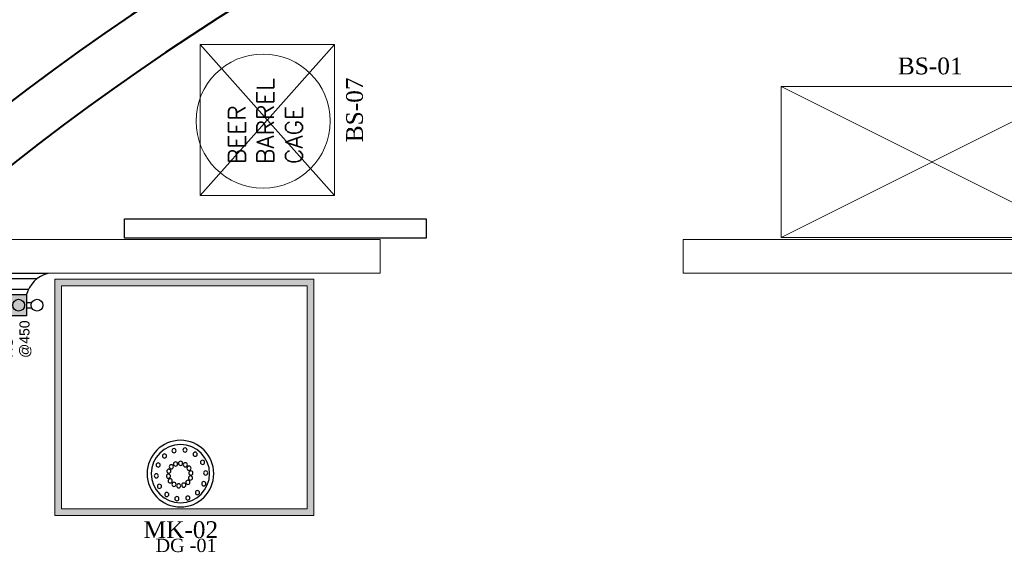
# Model space of a CAD drawing. Header units: millimetres. Extents: x 31882 to 271790, y -35693 to 24917.
# Tile 438 of 524: x 158768 to 161721, y 19815 to 21412. Entities that reach past the tile are written whole.
import ezdxf

# ---------------------------------------------------------------- set-up
doc = ezdxf.new("R2010")
doc.units = ezdxf.units.MM
doc.header["$MEASUREMENT"] = 0
for name, color, linetype, lineweight in [('A - TEXT', 7, 'Continuous', 13), ('A Equipments', 7, 'Continuous', 5), ('CKD - Kit Text', 171, 'Continuous', 13), ('CKD Dimensions', 3, 'Continuous', 0), ('CKD Equipments', 252, 'Continuous', 0), ('WALL', 7, 'Continuous', 40)]:
    doc.layers.add(name, color=color, linetype=linetype, lineweight=lineweight)
for name, color, linetype in [('CKD Plumbing', 6, 'Continuous'), ('Dims-Furn', 1, 'Continuous'), ('Equipment Name', 8, 'Continuous')]:
    doc.layers.add(name, color=color, linetype=linetype)
doc.styles.add('CKD_Dimension Text', font='BOOKOS.TTF', dxfattribs={"height": 50})
doc.styles.get("Standard").update_dxf_attribs({"font": 'arial.ttf'})

# ---------------------------------------------------------------- blocks, each defined once
blk = doc.blocks.new('G$C05251FD8')
at = {"layer": 'CKD Plumbing'}
h = blk.add_hatch(color=54, dxfattribs=at)
h.dxf.hatch_style = 1
h.paths.add_polyline_path([(189.8, 63.5), (126.3, 63.5), (126.3, 111.1), (189.8, 111.1)])
at = {"layer": 'CKD Plumbing', "color": 54}
for p, q in [((253.3, 0, 83.9), (253.3, 174.6, 83.9)), ((150.1, 111.1, 83.9), (150.1, 127, 83.9)), ((166, 111.1, 83.9), (166, 127, 83.9)), ((237.4, 31.2, 83.9), (237.4, 143.5, 83.9)), ((205.7, 117.9, 83.9), (205.7, 57.3, 83.9)), ((150.1, 63.5, 83.9), (150.1, 47.6, 83.9)), ((166, 63.5, 83.9), (166, 47.6, 83.9))]:
    blk.add_line(p, q, dxfattribs=at)
at = {"layer": 'CKD Plumbing', "color": 54, "elevation": 83.9}
blk.add_lwpolyline([(189.8, 63.5), (126.3, 63.5), (126.3, 111.1), (189.8, 111.1)], close=True, dxfattribs=at)
at = {"layer": 'CKD Plumbing', "color": 54}
for centre in [(158.1, 142.9, 83.9), (158.1, 87.3, 83.9), (158.1, 31.8, 83.9)]:
    blk.add_circle(centre, 17.7, dxfattribs=at)
for centre, start, end in [((166, 198.5, 83.9), 285.2551, 344.7449), ((166, -23.8, 83.9), 15.2551, 74.7449)]:
    blk.add_arc(centre, 90.5, start, end, dxfattribs=at)
at = {"layer": 'CKD Plumbing', "color": 7, "insert": (0, 134.6), "char_height": 30, "width": 251, "attachment_point": 1}
blk.add_mtext('RO\\P@450', dxfattribs=at)
blk = doc.blocks.new('G$CC311305C')
at = {"layer": 'CKD Dimensions'}
blk.add_blockref('G$C05251FD8', (0, 0), dxfattribs=at)
blk = doc.blocks.new('100 DNT')
at = {"layer": 'CKD Plumbing'}
for centre, radius in [((-0.1, -4.7), 101.6), ((-0.1, -4.7), 88.9), ((-45, 54.6), 6.35), ((-14, 67.3), 6.35), ((19.4, 65.3), 6.35), ((-67.4, 29.7), 6.35), ((-0.4, 27), 6.35), ((14.9, 24.8), 6.35), ((48.6, 49.1), 6.35), ((-76.7, -2.5), 6.35), ((-31.8, -2.5), 6.35), ((-31.8, -2.5), 6.35), ((-31.8, -2.5), 6.35), ((-31.8, -2.5), 6.35), ((-31.8, -2.5), 6.35), ((-31.8, -2.5), 6.35), ((-31.8, -2.5), 6.35), ((-31.8, -2.5), 6.35), ((-31.8, -2.5), 6.35), ((-31.8, -2.5), 6.35), ((-31.8, -2.5), 6.35), ((-31.8, -2.5), 6.35), ((-31.8, -2.5), 6.35), ((-31.8, -2.5), 6.35), ((-31.8, -2.5), 6.35), ((-31.8, -2.5), 6.35), ((-31.8, -2.5), 6.35), ((-31.8, -2.5), 6.35), ((-31.8, -2.5), 6.35), ((-31.8, -2.5), 6.35), ((-31.8, -2.5), 6.35), ((-31.8, -2.5), 6.35), ((-31.8, -2.5), 6.35), ((-31.8, -2.5), 6.35), ((-31.8, -2.5), 6.35), ((-31.8, -2.5), 6.35), ((-31.8, -2.5), 6.35), ((-26.3, 11.9), 6.35), ((-15, 22.4), 6.35), ((27.6, 16.2), 6.35), ((35.4, 2.9), 6.35), ((67.9, 21.7), 6.35), ((-71.2, -35.5), 6.35), ((-30.6, -17.8), 6.35), ((-22.8, -31.1), 6.35), ((31.1, -26.8), 6.35), ((36.6, -12.4), 6.35), ((73.5, -11.3), 6.35), ((-51.9, -62.8), 6.35), ((-10.1, -39.7), 6.35), ((5.2, -41.9), 6.35), ((19.8, -37.3), 6.35), ((64.1, -43.4), 6.35), ((-22.6, -79.1), 6.35), ((10.8, -81.1), 6.35), ((41.7, -68.3), 6.35)]:
    blk.add_circle(centre, radius, dxfattribs=at)
blk = doc.blocks.new('100DNT')
at = {"layer": 'CKD Plumbing'}
blk.add_blockref('100 DNT', (0.1, 4.7), dxfattribs=at)

msp = doc.modelspace()

# ---------------------------------------------------------------- hatches: boundary and pattern name
at = {"layer": 'CKD Dimensions', "ltscale": 2}
h = msp.add_hatch(color=4, dxfattribs=at)
h.dxf.hatch_style = 1
h.paths.add_polyline_path([(158873.1, 19925.4), (159650.4, 19925.4), (159650.4, 20634.4), (158873.1, 20634.4)])
h.paths.add_polyline_path([(158893.2, 19945.5), (159630.2, 19945.5), (159630.2, 20614.2), (158893.2, 20614.2)], flags=16)

# ---------------------------------------------------------------- linework, layer by layer
at = {"layer": 'A Equipments'}
for p, q in [((159309.5, 21337.8), (159711.7, 21337.8)), ((159309.5, 20885.3), (159309.5, 21337.8)), ((159309.5, 21337.8), (159711.7, 20885.3)), ((159309.5, 20885.3), (159711.7, 21337.8)), ((159711.7, 21337.8), (159711.7, 20885.3)), ((159711.7, 20885.3), (159309.5, 20885.3)), ((159711.7, 20885.3), (159309.5, 20885.3))]:
    msp.add_line(p, q, dxfattribs=at)
msp.add_circle((159498, 21108.2), 201.1, dxfattribs=at)
at = {"layer": 'CKD Dimensions', "ltscale": 0.25}
for points in [[(158472.5, 20752.9), (159849, 20752.9)], [(159849, 20752.9), (159849, 20652.3)], [(160757.9, 20752.9), (163547.3, 20752.9)], [(160757.9, 20752.9), (160757.9, 20652.3)], [(158358.7, 20652.3), (159849, 20652.3)], [(160757.9, 20652.3), (163547.3, 20652.3)]]:
    msp.add_lwpolyline(points, dxfattribs=at)
at = {"layer": 'CKD Equipments', "ltscale": 0.25}
msp.add_lwpolyline([(161956.4, 21212.1), (161051.4, 21212.1), (161051.4, 20759.6), (161956.4, 20759.6), (161956.4, 21212.1), (161051.4, 20759.6), (161051.4, 21212.1), (161956.4, 20759.6)], dxfattribs=at)
at = {"layer": 'CKD Equipments', "ltscale": 2}
msp.add_lwpolyline([(158873.1, 19925.4), (159650.4, 19925.4), (159650.4, 20634.4), (158873.1, 20634.4), (158873.1, 19925.4)], dxfattribs=at)
msp.add_lwpolyline([(158893.2, 19945.5), (159630.2, 19945.5), (159630.2, 20614.2), (158893.2, 20614.2)], close=True, dxfattribs=at)
at = {"layer": 'Dims-Furn', "ltscale": 0.25}
msp.add_lwpolyline([(159082.2, 20815.4), (159987.2, 20815.4), (159987.2, 20757.6), (159082.2, 20757.6)], close=True, dxfattribs=at)
at = {"layer": 'WALL', "color": 2}
for radius, start, end in [(7777.1, 89.85369, 134.67625), (7626.2, 89.37712, 134.60131)]:
    msp.add_arc((163464.4, 14987.5), radius, start, end, dxfattribs=at)

# ---------------------------------------------------------------- block references
at = {"layer": 'CKD Dimensions', "ltscale": 0.25, "rotation": 90}
msp.add_blockref('G$CC311305C', (158852.1, 20398.1, -83.9), dxfattribs=at)
at = {"layer": 'CKD Plumbing', "xscale": -0.9832238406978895, "yscale": 0.9832238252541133, "zscale": 0.9832238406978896, "rotation": 359.9999999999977}
msp.add_blockref('100DNT', (159250.3, 20051.1), dxfattribs=at)

# ---------------------------------------------------------------- texts
at = {"layer": 'A - TEXT', "char_height": 50.28, "width": 969.482, "attachment_point": 2, "style": 'CKD_Dimension Text'}
for s, insert in [('BS-01', (161498.7, 21298.6)), ('MK-02', (159251.5, 19908.3))]:
    msp.add_mtext(s, dxfattribs=dict(at, insert=insert))
at = {"layer": 'A - TEXT', "insert": (159798.2, 21141.9), "char_height": 50.28, "width": 708.501, "attachment_point": 8, "rotation": 90, "style": 'CKD_Dimension Text'}
msp.add_mtext('BS-07', dxfattribs=at)
at = {"layer": 'CKD - Kit Text', "color": 7, "insert": (159267.1, 19856), "char_height": 40, "width": 348.213, "attachment_point": 2, "style": 'CKD_Dimension Text'}
msp.add_mtext('DG -01', dxfattribs=at)
at = {"layer": 'Equipment Name', "linetype": 'Continuous', "lineweight": 5, "ltscale": 25, "insert": (159393.9, 20979.5), "char_height": 51.283, "width": 156.706, "attachment_point": 1, "rotation": 90.0022}
msp.add_mtext('{\\Fsimplex|c0;BEER BARREL CAGE}', dxfattribs=at)

doc.saveas('drawing.dxf')
